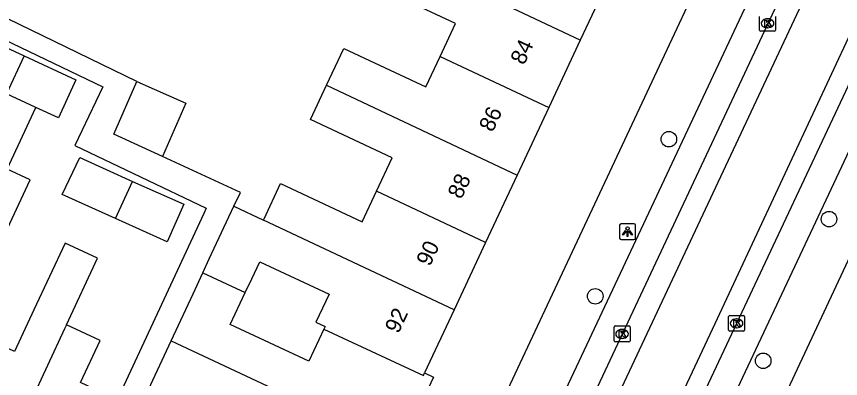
# Model space of a CAD drawing. Extents: x 159822 to 160765, y 380693 to 381634.
# Drawn here: x 160042.8 to 160094.7, y 381261.4 to 381284.2 of the extents above; entities that cross this region are included whole.
import ezdxf

# ---------------------------------------------------------------- set-up
doc = ezdxf.new("R2010")
doc.units = 0
for name, color, linetype in [('IMGEO_Boom', 7, 'Continuous'), ('IMGEO_Kolk', 7, 'Continuous'), ('IMGEO_Lichtpunt', 7, 'Continuous'), ('IMGEO_Pand', 7, 'Continuous'), ('IMGEO_Pand_nummerreeks', 7, 'Continuous'), ('IMGEO_Rijbaan_lokaal_gesloten', 7, 'Continuous'), ('IMGEO_Voetpad_open', 7, 'Continuous')]:
    doc.layers.add(name, color=color, linetype=linetype)

msp = doc.modelspace()

# ---------------------------------------------------------------- linework, layer by layer
at = {"layer": 'IMGEO_Boom'}
for centre in [(160083.893, 381276.453), (160093.974, 381271.424), (160079.258, 381266.574), (160089.829, 381262.518)]:
    msp.add_circle(centre, 0.489, dxfattribs=at)
at = {"layer": 'IMGEO_Kolk'}
for p, q in [((160089.603, 381283.314), (160089.603, 381284.166)), ((160090.091, 381284.02), (160090.116, 381284.02)), ((160090.604, 381284.166), (160090.604, 381283.314)), ((160090.53, 381283.24), (160089.678, 381283.24)), ((160090.114, 381283.46), (160090.089, 381283.46)), ((160087.655, 381264.448), (160087.655, 381265.3)), ((160087.73, 381265.374), (160088.582, 381265.374)), ((160088.143, 381265.154), (160088.168, 381265.154)), ((160088.656, 381265.3), (160088.656, 381264.448)), ((160080.447, 381263.782), (160080.447, 381264.634)), ((160080.522, 381264.708), (160081.374, 381264.708)), ((160081.448, 381264.634), (160081.448, 381263.782)), ((160088.166, 381264.594), (160088.141, 381264.594)), ((160080.935, 381264.488), (160080.96, 381264.488)), ((160088.582, 381264.374), (160087.73, 381264.374)), ((160081.374, 381263.708), (160080.522, 381263.708)), ((160080.958, 381263.928), (160080.933, 381263.928))]:
    msp.add_line(p, q, dxfattribs=at)
for points in [[(160089.603, 381283.314), (160089.603, 381284.166)], [(160089.924, 381283.94), (160090.047, 381283.94), (160090.047, 381283.789), (160090.177, 381283.94), (160090.341, 381283.94), (160090.195, 381283.789), (160090.348, 381283.54), (160090.196, 381283.54), (160090.111, 381283.704), (160090.047, 381283.637), (160090.047, 381283.54), (160089.924, 381283.54), (160089.924, 381283.94)], [(160090.604, 381284.166), (160090.604, 381283.314)], [(160090.53, 381283.24), (160089.678, 381283.24)], [(160087.655, 381264.448), (160087.655, 381265.3)], [(160087.73, 381265.374), (160088.582, 381265.374)], [(160087.976, 381265.074), (160088.099, 381265.074), (160088.099, 381264.923), (160088.229, 381265.074), (160088.393, 381265.074), (160088.247, 381264.923), (160088.4, 381264.674), (160088.248, 381264.674), (160088.163, 381264.838), (160088.099, 381264.771), (160088.099, 381264.674), (160087.976, 381264.674), (160087.976, 381265.074)], [(160088.656, 381265.3), (160088.656, 381264.448)], [(160080.447, 381263.782), (160080.447, 381264.634)], [(160080.522, 381264.708), (160081.374, 381264.708)], [(160081.448, 381264.634), (160081.448, 381263.782)], [(160080.768, 381264.408), (160080.891, 381264.408), (160080.891, 381264.257), (160081.021, 381264.408), (160081.185, 381264.408), (160081.039, 381264.257), (160081.192, 381264.008), (160081.04, 381264.008), (160080.955, 381264.172), (160080.891, 381264.105), (160080.891, 381264.008), (160080.768, 381264.008), (160080.768, 381264.408)], [(160088.582, 381264.374), (160087.73, 381264.374)], [(160081.374, 381263.708), (160080.522, 381263.708)]]:
    msp.add_lwpolyline(points, dxfattribs=at)
for centre, start, end in [((160089.68, 381283.316), 181.552, 268.448), ((160089.68, 381283.316), 181.552, 268.448), ((160090.528, 381283.316), 271.552, 358.448), ((160090.528, 381283.316), 271.552, 358.448), ((160087.732, 381265.298), 91.552, 178.448), ((160087.732, 381265.298), 91.552, 178.448), ((160088.58, 381265.298), 1.552, 88.448), ((160088.58, 381265.298), 1.552, 88.448), ((160080.524, 381264.632), 91.552, 178.448), ((160080.524, 381264.632), 91.552, 178.448), ((160081.372, 381264.632), 1.552, 88.448), ((160081.372, 381264.632), 1.552, 88.448), ((160087.732, 381264.45), 181.552, 268.448), ((160087.732, 381264.45), 181.552, 268.448), ((160088.58, 381264.45), 271.552, 358.448), ((160088.58, 381264.45), 271.552, 358.448), ((160080.524, 381263.784), 181.552, 268.448), ((160080.524, 381263.784), 181.552, 268.448), ((160081.372, 381263.784), 271.552, 358.448), ((160081.372, 381263.784), 271.552, 358.448)]:
    msp.add_arc(centre, 0.0765, start, end, dxfattribs=at)
for centre, major_axis, ratio, start_param, end_param in [((160090.09, 381283.74), (-0.387, 0.002), 0.722429, 4.712389, 7.853982), ((160090.115, 381283.74), (-0.39, 0.002), 0.717154, 1.570796, 4.712389), ((160088.142, 381264.874), (-0.387, 0.002), 0.722429, 4.712389, 7.853982), ((160088.167, 381264.874), (-0.39, 0.002), 0.717154, 1.570796, 4.712389), ((160080.934, 381264.208), (-0.387, 0.002), 0.722429, 4.712389, 7.853982), ((160080.959, 381264.208), (-0.39, 0.002), 0.717154, 1.570796, 4.712389)]:
    msp.add_ellipse(centre, major_axis=major_axis, ratio=ratio, start_param=start_param, end_param=end_param, dxfattribs=at)
at = {"layer": 'IMGEO_Lichtpunt'}
for p, q in [((160080.793, 381271.043), (160080.793, 381270.236)), ((160080.793, 381271.043), (160080.793, 381270.236)), ((160081.695, 381271.138), (160080.887, 381271.138)), ((160081.695, 381271.138), (160080.887, 381271.138)), ((160081.789, 381270.236), (160081.789, 381271.043)), ((160081.789, 381270.236), (160081.789, 381271.043)), ((160080.887, 381270.142), (160081.695, 381270.142)), ((160080.887, 381270.142), (160081.695, 381270.142))]:
    msp.add_line(p, q, dxfattribs=at)
for points in [[(160081.167, 381270.707), (160081.206, 381270.679), (160081.018, 381270.417), (160080.98, 381270.444), (160081.167, 381270.707)], [(160081.269, 381270.659), (160081.316, 381270.659), (160081.316, 381270.337), (160081.269, 381270.337), (160081.269, 381270.659)], [(160081.379, 381270.679), (160081.417, 381270.706), (160081.604, 381270.444), (160081.565, 381270.416), (160081.379, 381270.679)]]:
    msp.add_lwpolyline(points, dxfattribs=at)
msp.add_circle((160081.292, 381270.841), 0.0994, dxfattribs=at)
for centre, start, end in [((160080.887, 381271.043), 90, 180), ((160080.887, 381271.043), 90, 180), ((160081.695, 381271.043), 0, 90), ((160081.695, 381271.043), 0, 90), ((160080.887, 381270.236), 180, 270), ((160080.887, 381270.236), 180, 270), ((160081.695, 381270.236), 270, 0), ((160081.695, 381270.236), 270, 360)]:
    msp.add_arc(centre, 0.0946, start, end, dxfattribs=at)
at = {"layer": 'IMGEO_Pand'}
for points in [[(160069.491, 381281.657), (160070.462, 381283.731), (160065.286, 381286.154), (160066.305, 381288.331)], [(160078.311, 381282.681), (160066.305, 381288.331)], [(160080.296, 381286.922), (160078.311, 381282.681)], [(160042.203, 381279.307), (160039.091, 381280.744), (160040.315, 381283.07), (160043.311, 381281.687)], [(160078.311, 381282.681), (160076.326, 381278.441)], [(160043.311, 381281.687), (160042.203, 381279.307)], [(160043.311, 381281.687), (160046.557, 381280.189), (160045.457, 381277.805), (160044.049, 381278.455)], [(160062.349, 381279.844), (160063.433, 381282.16), (160068.595, 381279.743), (160069.491, 381281.657)], [(160069.491, 381281.657), (160076.326, 381278.441)], [(160052.007, 381275.357), (160048.946, 381276.765), (160050.389, 381280.071)], [(160050.389, 381280.071), (160053.476, 381278.724), (160052.007, 381275.357)], [(160065.493, 381273.189), (160066.473, 381275.282), (160061.338, 381277.685), (160062.349, 381279.844)], [(160062.349, 381279.844), (160074.34, 381274.2)], [(160044.049, 381278.455), (160042.203, 381279.307)], [(160038.973, 381268.028), (160040.212, 381270.688), (160041.837, 381269.931), (160043.682, 381273.892), (160042.238, 381274.565), (160044.049, 381278.455)], [(160076.326, 381278.441), (160074.34, 381274.2)], [(160049.048, 381271.468), (160045.702, 381272.969), (160046.804, 381275.296), (160050.134, 381273.802)], [(160074.34, 381274.2), (160072.355, 381269.959)], [(160050.134, 381273.802), (160053.354, 381272.357), (160052.301, 381270.009), (160049.048, 381271.468)], [(160049.048, 381271.468), (160050.134, 381273.802)], [(160058.376, 381271.363), (160058.412, 381271.44), (160059.45, 381273.656), (160064.586, 381271.252), (160065.493, 381273.189)], [(160072.355, 381269.959), (160065.493, 381273.189)], [(160054.556, 381268.044), (160054.961, 381268.921), (160056.514, 381272.239)], [(160056.514, 381272.239), (160058.376, 381271.363)], [(160070.371, 381265.72), (160058.376, 381271.363)], [(160045.961, 381264.78), (160047.913, 381268.97), (160045.877, 381269.918), (160043.925, 381265.728), (160042.704, 381263.107), (160040.414, 381264.173)], [(160072.355, 381269.959), (160070.371, 381265.72)], [(160057.228, 381266.803), (160057.643, 381267.666), (160058.149, 381268.747), (160062.5, 381266.71), (160061.671, 381264.939), (160062.248, 381264.669), (160062.172, 381264.507)], [(160052.57, 381263.784), (160053.945, 381266.721), (160054.556, 381268.044)], [(160054.556, 381268.044), (160057.228, 381266.803)], [(160062.172, 381264.507), (160061.229, 381262.491), (160056.278, 381264.809), (160057.228, 381266.803)], [(160070.371, 381265.72), (160068.515, 381261.756)], [(160045.961, 381264.78), (160045.841, 381264.521), (160040.475, 381252.996)], [(160049.165, 381260.074), (160046.853, 381261.151), (160048.083, 381263.792), (160045.961, 381264.78)], [(160062.172, 381264.507), (160068.441, 381261.596), (160068.515, 381261.756)], [(160050.533, 381259.401), (160050.987, 381260.402), (160052.57, 381263.784)], [(160052.57, 381263.784), (160066.985, 381257.032)], [(160068.515, 381261.756), (160069.074, 381261.494), (160066.985, 381257.032)]]:
    msp.add_lwpolyline(points, dxfattribs=at)
at = {"layer": 'IMGEO_Rijbaan_lokaal_gesloten'}
for points in [[(160070.611, 381242.154), (160074.295, 381250), (160101.43, 381307.786)], [(160102.66, 381307.196), (160094.482, 381289.744), (160074.041, 381246.213), (160071.864, 381241.581)], [(160075.165, 381240.07), (160086.808, 381264.863), (160102.688, 381298.872), (160105.882, 381305.652)], [(160107.052, 381305.091), (160081.165, 381250), (160079.248, 381245.92)]]:
    msp.add_lwpolyline(points, dxfattribs=at)
at = {"layer": 'IMGEO_Voetpad_open'}
for points in [[(160050.389, 381280.071), (160038.546, 381285.838), (160034.21, 381289.545), (160033.816, 381289.258), (160031.367, 381291.706), (160034.717, 381294.165), (160038.984, 381297.296), (160043.25, 381300.426), (160047.516, 381303.556), (160051.783, 381306.687), (160056.049, 381309.817), (160060.315, 381312.948), (160064.581, 381316.078), (160065.864, 381317.019), (160069.076, 381319.376), (160070.485, 381322.835), (160072.288, 381327.261), (160074.02, 381331.513), (160074.477, 381331.327)], [(160100.669, 381318.138), (160068.719, 381250), (160064.796, 381241.634)], [(160070.305, 381245.613), (160072.368, 381250), (160098.772, 381306.149), (160099.052, 381306.314), (160100.275, 381306.758)], [(160083.551, 381243.93), (160086.358, 381250), (160112.977, 381306.833)], [(160107.344, 381301.502), (160083.143, 381250), (160082.391, 381248.399), (160082.176, 381247.962)], [(160039.455, 381283.959), (160048.26, 381279.75), (160046.498, 381276.065), (160054.767, 381272.112), (160054.622, 381271.788), (160049.165, 381260.074)], [(160056.514, 381272.239), (160056.916, 381273.099), (160052.007, 381275.357)]]:
    msp.add_lwpolyline(points, dxfattribs=at)

# ---------------------------------------------------------------- texts
at = {"layer": 'IMGEO_Pand_nummerreeks'}
for s, rotation, p in [('84', 64.9145, (160074.772, 381281.066)), ('86', 64.9145, (160072.796, 381276.846)), ('88', 64.9145, (160070.822, 381272.629)), ('90', 64.9161, (160068.848, 381268.408)), ('92', 64.9161, (160066.87, 381264.182))]:
    msp.add_text(s, height=1, rotation=rotation, dxfattribs=at).set_placement(p)

doc.saveas('drawing.dxf')
